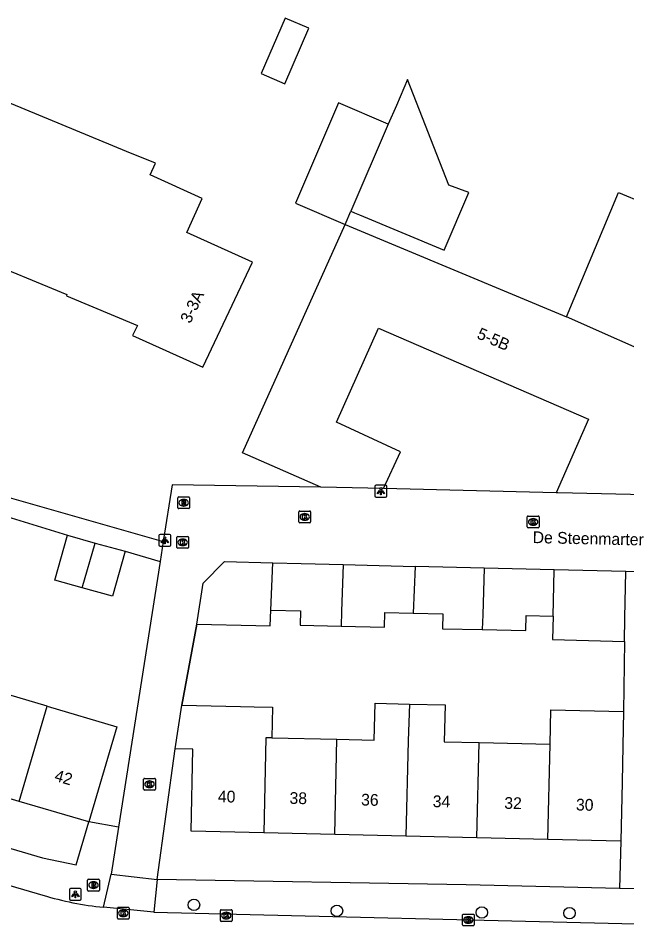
# Model space of a CAD drawing. Extents: x 160026 to 161302, y 384757 to 385701.
# Drawn here: x 160616.2 to 160667.9, y 385140.2 to 385217.4 of the extents above; entities that cross this region are included whole.
import ezdxf

# ---------------------------------------------------------------- set-up
doc = ezdxf.new("R2010")
doc.units = 0
for name, color, linetype in [('IMGEO_Boom', 7, 'Continuous'), ('IMGEO_Brandkraan', 7, 'Continuous'), ('IMGEO_Kolk', 7, 'Continuous'), ('IMGEO_Lichtpunt', 7, 'Continuous'), ('IMGEO_Muur', 7, 'Continuous'), ('IMGEO_Openbare_ruimte_label', 7, 'Continuous'), ('IMGEO_Pand', 7, 'Continuous'), ('IMGEO_Pand_nummerreeks', 7, 'Continuous'), ('IMGEO_Rijbaan_lokaal_open', 7, 'Continuous'), ('IMGEO_Rioolput', 7, 'Continuous'), ('IMGEO_Voetpad_open', 7, 'Continuous')]:
    doc.layers.add(name, color=color, linetype=linetype)

msp = doc.modelspace()

# ---------------------------------------------------------------- linework, layer by layer
at = {"layer": 'IMGEO_Boom'}
for centre in [(160631.122, 385142.021), (160643.274, 385141.519), (160655.59, 385141.372), (160663.044, 385141.318)]:
    msp.add_circle(centre, 0.489, dxfattribs=at)
at = {"layer": 'IMGEO_Brandkraan'}
for p, q in [((160622.086, 385143.276), (160622.086, 385144.128)), ((160622.161, 385144.202), (160623.013, 385144.202)), ((160622.574, 385143.982), (160622.599, 385143.982)), ((160623.087, 385144.128), (160623.087, 385143.276)), ((160623.013, 385143.202), (160622.161, 385143.202)), ((160622.597, 385143.422), (160622.572, 385143.422))]:
    msp.add_line(p, q, dxfattribs=at)
for points in [[(160622.086, 385143.276), (160622.086, 385144.128)], [(160622.161, 385144.202), (160623.013, 385144.202)], [(160622.434, 385143.902), (160622.434, 385143.502), (160622.647, 385143.502)], [(160622.665, 385143.902), (160622.434, 385143.902)], [(160622.613, 385143.821), (160622.559, 385143.821), (160622.559, 385143.745)], [(160622.559, 385143.745), (160622.612, 385143.745)], [(160622.621, 385143.669), (160622.559, 385143.669), (160622.559, 385143.588)], [(160622.559, 385143.588), (160622.621, 385143.588)], [(160623.087, 385144.128), (160623.087, 385143.276)], [(160623.013, 385143.202), (160622.161, 385143.202)]]:
    msp.add_lwpolyline(points, dxfattribs=at)
for centre, radius, start, end in [((160622.163, 385144.126), 0.0765, 91.55205, 178.44795), ((160622.163, 385144.126), 0.0765, 91.55205, 178.44795), ((160622.614, 385143.783), 0.0379, 267.82845, 90.93552), ((160622.622, 385143.628), 0.0404, 269.87594, 90.50774), ((160622.653, 385143.753), 0.251, 268.66757, 293.53466), ((160622.669, 385143.757), 0.145, 59.4692, 91.53667), ((160622.694, 385143.804), 0.0922, 285.51372, 58.15012), ((160622.699, 385143.612), 0.105, 301.31148, 78.98903), ((160623.011, 385144.126), 0.0765, 1.55205, 88.44795), ((160623.011, 385144.126), 0.0765, 1.55205, 88.44795), ((160622.163, 385143.278), 0.0765, 181.55205, 268.44795), ((160622.163, 385143.278), 0.0765, 181.55205, 268.44795), ((160623.011, 385143.278), 0.0765, 271.55205, 358.44795), ((160623.011, 385143.278), 0.0765, 271.55205, 358.44795)]:
    msp.add_arc(centre, radius, start, end, dxfattribs=at)
for centre, major_axis, ratio, start_param, end_param in [((160622.573, 385143.702), (-0.387, 0.002), 0.722429, 4.712389, 7.853982), ((160622.598, 385143.702), (-0.39, 0.002), 0.717154, 1.570796, 4.712389)]:
    msp.add_ellipse(centre, major_axis=major_axis, ratio=ratio, start_param=start_param, end_param=end_param, dxfattribs=at)
at = {"layer": 'IMGEO_Kolk'}
for p, q in [((160640.037, 385174.58), (160640.037, 385175.432)), ((160640.112, 385175.506), (160640.964, 385175.506)), ((160640.525, 385175.286), (160640.55, 385175.286)), ((160641.038, 385175.432), (160641.038, 385174.58)), ((160640.964, 385174.506), (160640.112, 385174.506)), ((160640.548, 385174.726), (160640.523, 385174.726)), ((160659.451, 385174.15), (160659.451, 385175.002)), ((160659.526, 385175.076), (160660.378, 385175.076)), ((160659.939, 385174.856), (160659.964, 385174.856)), ((160660.452, 385175.002), (160660.452, 385174.15)), ((160660.378, 385174.076), (160659.526, 385174.076)), ((160659.962, 385174.296), (160659.937, 385174.296)), ((160629.667, 385172.417), (160629.667, 385173.269)), ((160629.742, 385173.343), (160630.594, 385173.343)), ((160630.155, 385173.123), (160630.18, 385173.123)), ((160630.668, 385173.269), (160630.668, 385172.417)), ((160630.594, 385172.343), (160629.742, 385172.343)), ((160630.178, 385172.563), (160630.153, 385172.563)), ((160626.924, 385152.778), (160627.776, 385152.778)), ((160626.849, 385151.852), (160626.849, 385152.704)), ((160627.36, 385151.998), (160627.335, 385151.998)), ((160627.337, 385152.558), (160627.362, 385152.558)), ((160627.85, 385152.704), (160627.85, 385151.852)), ((160627.776, 385151.778), (160626.924, 385151.778)), ((160624.621, 385140.891), (160624.621, 385141.743)), ((160624.696, 385141.817), (160625.548, 385141.817)), ((160625.109, 385141.597), (160625.134, 385141.597)), ((160625.622, 385141.743), (160625.622, 385140.891)), ((160633.368, 385140.689), (160633.368, 385141.541)), ((160633.443, 385141.615), (160634.295, 385141.615)), ((160633.856, 385141.395), (160633.881, 385141.395)), ((160634.369, 385141.541), (160634.369, 385140.689)), ((160654.017, 385141.242), (160654.869, 385141.242)), ((160625.548, 385140.817), (160624.696, 385140.817)), ((160625.132, 385141.037), (160625.107, 385141.037)), ((160634.295, 385140.615), (160633.443, 385140.615)), ((160633.879, 385140.835), (160633.854, 385140.835)), ((160653.942, 385140.316), (160653.942, 385141.168)), ((160654.453, 385140.462), (160654.428, 385140.462)), ((160654.43, 385141.022), (160654.455, 385141.022)), ((160654.943, 385141.168), (160654.943, 385140.316)), ((160654.869, 385140.242), (160654.017, 385140.242))]:
    msp.add_line(p, q, dxfattribs=at)
for points in [[(160640.037, 385174.58), (160640.037, 385175.432)], [(160640.112, 385175.506), (160640.964, 385175.506)], [(160640.358, 385175.206), (160640.481, 385175.206), (160640.481, 385175.055), (160640.611, 385175.206), (160640.775, 385175.206), (160640.629, 385175.055), (160640.782, 385174.806), (160640.63, 385174.806), (160640.545, 385174.97), (160640.481, 385174.903), (160640.481, 385174.806), (160640.358, 385174.806), (160640.358, 385175.206)], [(160641.038, 385175.432), (160641.038, 385174.58)], [(160640.964, 385174.506), (160640.112, 385174.506)], [(160659.451, 385174.15), (160659.451, 385175.002)], [(160659.526, 385175.076), (160660.378, 385175.076)], [(160659.772, 385174.776), (160659.895, 385174.776), (160659.895, 385174.625), (160660.025, 385174.776), (160660.189, 385174.776), (160660.043, 385174.625), (160660.196, 385174.376), (160660.044, 385174.376), (160659.959, 385174.54), (160659.895, 385174.473), (160659.895, 385174.376), (160659.772, 385174.376), (160659.772, 385174.776)], [(160660.452, 385175.002), (160660.452, 385174.15)], [(160660.378, 385174.076), (160659.526, 385174.076)], [(160629.667, 385172.417), (160629.667, 385173.269)], [(160629.742, 385173.343), (160630.594, 385173.343)], [(160629.988, 385173.043), (160630.111, 385173.043), (160630.111, 385172.892), (160630.241, 385173.043), (160630.405, 385173.043), (160630.259, 385172.892), (160630.412, 385172.643), (160630.26, 385172.643), (160630.175, 385172.807), (160630.111, 385172.74), (160630.111, 385172.643), (160629.988, 385172.643), (160629.988, 385173.043)], [(160630.668, 385173.269), (160630.668, 385172.417)], [(160630.594, 385172.343), (160629.742, 385172.343)], [(160626.924, 385152.778), (160627.776, 385152.778)], [(160626.849, 385151.852), (160626.849, 385152.704)], [(160627.17, 385152.478), (160627.293, 385152.478), (160627.293, 385152.327), (160627.423, 385152.478), (160627.587, 385152.478), (160627.441, 385152.327), (160627.594, 385152.078), (160627.442, 385152.078), (160627.357, 385152.242), (160627.293, 385152.175), (160627.293, 385152.078), (160627.17, 385152.078), (160627.17, 385152.478)], [(160627.85, 385152.704), (160627.85, 385151.852)], [(160627.776, 385151.778), (160626.924, 385151.778)], [(160624.621, 385140.891), (160624.621, 385141.743)], [(160624.696, 385141.817), (160625.548, 385141.817)], [(160624.942, 385141.517), (160625.065, 385141.517), (160625.065, 385141.366), (160625.195, 385141.517), (160625.359, 385141.517), (160625.213, 385141.366), (160625.366, 385141.117), (160625.214, 385141.117), (160625.129, 385141.281), (160625.065, 385141.214), (160625.065, 385141.117), (160624.942, 385141.117), (160624.942, 385141.517)], [(160625.622, 385141.743), (160625.622, 385140.891)], [(160633.368, 385140.689), (160633.368, 385141.541)], [(160633.443, 385141.615), (160634.295, 385141.615)], [(160633.689, 385141.315), (160633.812, 385141.315), (160633.812, 385141.164), (160633.942, 385141.315), (160634.106, 385141.315), (160633.96, 385141.164), (160634.113, 385140.915), (160633.961, 385140.915), (160633.876, 385141.079), (160633.812, 385141.012), (160633.812, 385140.915), (160633.689, 385140.915), (160633.689, 385141.315)], [(160634.369, 385141.541), (160634.369, 385140.689)], [(160654.017, 385141.242), (160654.869, 385141.242)], [(160625.548, 385140.817), (160624.696, 385140.817)], [(160634.295, 385140.615), (160633.443, 385140.615)], [(160653.942, 385140.316), (160653.942, 385141.168)], [(160654.263, 385140.942), (160654.386, 385140.942), (160654.386, 385140.791), (160654.516, 385140.942), (160654.68, 385140.942), (160654.534, 385140.791), (160654.687, 385140.542), (160654.535, 385140.542), (160654.45, 385140.706), (160654.386, 385140.639), (160654.386, 385140.542), (160654.263, 385140.542), (160654.263, 385140.942)], [(160654.943, 385141.168), (160654.943, 385140.316)], [(160654.869, 385140.242), (160654.017, 385140.242)]]:
    msp.add_lwpolyline(points, dxfattribs=at)
for centre, start, end in [((160640.114, 385175.43), 91.55205, 178.44795), ((160640.114, 385175.43), 91.55205, 178.44795), ((160640.962, 385175.43), 1.55205, 88.44795), ((160640.962, 385175.43), 1.55205, 88.44795), ((160640.114, 385174.582), 181.55205, 268.44795), ((160640.114, 385174.582), 181.55205, 268.44795), ((160640.962, 385174.582), 271.55205, 358.44795), ((160640.962, 385174.582), 271.55205, 358.44795), ((160659.528, 385175), 91.55205, 178.44795), ((160659.528, 385175), 91.55205, 178.44795), ((160660.376, 385175), 1.55205, 88.44795), ((160660.376, 385175), 1.55205, 88.44795), ((160659.528, 385174.152), 181.55205, 268.44795), ((160659.528, 385174.152), 181.55205, 268.44795), ((160660.376, 385174.152), 271.55205, 358.44795), ((160660.376, 385174.152), 271.55205, 358.44795), ((160629.744, 385173.267), 91.55205, 178.44795), ((160629.744, 385173.267), 91.55205, 178.44795), ((160630.592, 385173.267), 1.55205, 88.44795), ((160630.592, 385173.267), 1.55205, 88.44795), ((160629.744, 385172.419), 181.55205, 268.44795), ((160629.744, 385172.419), 181.55205, 268.44795), ((160630.592, 385172.419), 271.55205, 358.44795), ((160630.592, 385172.419), 271.55205, 358.44795), ((160626.926, 385152.702), 91.55205, 178.44795), ((160626.926, 385152.702), 91.55205, 178.44795), ((160627.774, 385152.702), 1.55205, 88.44795), ((160627.774, 385152.702), 1.55205, 88.44795), ((160626.926, 385151.854), 181.55205, 268.44795), ((160626.926, 385151.854), 181.55205, 268.44795), ((160627.774, 385151.854), 271.55205, 358.44795), ((160627.774, 385151.854), 271.55205, 358.44795), ((160624.698, 385141.741), 91.55205, 178.44795), ((160624.698, 385141.741), 91.55205, 178.44795), ((160625.546, 385141.741), 1.55205, 88.44795), ((160625.546, 385141.741), 1.55205, 88.44795), ((160633.445, 385141.539), 91.55205, 178.44795), ((160633.445, 385141.539), 91.55205, 178.44795), ((160634.293, 385141.539), 1.55205, 88.44795), ((160634.293, 385141.539), 1.55205, 88.44795), ((160654.019, 385141.166), 91.55205, 178.44795), ((160654.019, 385141.166), 91.55205, 178.44795), ((160654.867, 385141.166), 1.55205, 88.44795), ((160654.867, 385141.166), 1.55205, 88.44795), ((160624.698, 385140.893), 181.55205, 268.44795), ((160624.698, 385140.893), 181.55205, 268.44795), ((160625.546, 385140.893), 271.55205, 358.44795), ((160625.546, 385140.893), 271.55205, 358.44795), ((160633.445, 385140.691), 181.55205, 268.44795), ((160633.445, 385140.691), 181.55205, 268.44795), ((160634.293, 385140.691), 271.55205, 358.44795), ((160634.293, 385140.691), 271.55205, 358.44795), ((160654.019, 385140.318), 181.55205, 268.44795), ((160654.019, 385140.318), 181.55205, 268.44795), ((160654.867, 385140.318), 271.55205, 358.44795), ((160654.867, 385140.318), 271.55205, 358.44795)]:
    msp.add_arc(centre, 0.0765, start, end, dxfattribs=at)
for centre, major_axis, ratio, start_param, end_param in [((160640.524, 385175.006), (-0.387, 0.002), 0.722429, 4.712389, 7.853982), ((160640.549, 385175.006), (-0.39, 0.002), 0.717154, 1.570796, 4.712389), ((160659.938, 385174.576), (-0.387, 0.002), 0.722429, 4.712389, 7.853982), ((160659.963, 385174.576), (-0.39, 0.002), 0.717154, 1.570796, 4.712389), ((160630.154, 385172.843), (-0.387, 0.002), 0.722429, 4.712389, 7.853982), ((160630.179, 385172.843), (-0.39, 0.002), 0.717154, 1.570796, 4.712389), ((160627.336, 385152.278), (-0.387, 0.002), 0.722429, 4.712389, 7.853982), ((160627.361, 385152.278), (-0.39, 0.002), 0.717154, 1.570796, 4.712389), ((160625.108, 385141.317), (-0.387, 0.002), 0.722429, 4.712389, 7.853982), ((160625.133, 385141.317), (-0.39, 0.002), 0.717154, 1.570796, 4.712389), ((160633.855, 385141.115), (-0.387, 0.002), 0.722429, 4.712389, 7.853982), ((160633.88, 385141.115), (-0.39, 0.002), 0.717154, 1.570796, 4.712389), ((160654.429, 385140.742), (-0.387, 0.002), 0.722429, 4.712389, 7.853982), ((160654.454, 385140.742), (-0.39, 0.002), 0.717154, 1.570796, 4.712389)]:
    msp.add_ellipse(centre, major_axis=major_axis, ratio=ratio, start_param=start_param, end_param=end_param, dxfattribs=at)
at = {"layer": 'IMGEO_Lichtpunt'}
for p, q in [((160646.508, 385177.595), (160646.508, 385176.788)), ((160646.508, 385177.595), (160646.508, 385176.788)), ((160647.41, 385177.69), (160646.602, 385177.69)), ((160647.41, 385177.69), (160646.602, 385177.69)), ((160647.504, 385176.788), (160647.504, 385177.595)), ((160647.504, 385176.788), (160647.504, 385177.595)), ((160646.602, 385176.694), (160647.41, 385176.694)), ((160646.602, 385176.694), (160647.41, 385176.694)), ((160628.149, 385173.427), (160628.149, 385172.62)), ((160628.149, 385173.427), (160628.149, 385172.62)), ((160629.051, 385173.522), (160628.243, 385173.522)), ((160629.051, 385173.522), (160628.243, 385173.522)), ((160629.145, 385172.62), (160629.145, 385173.427)), ((160629.145, 385172.62), (160629.145, 385173.427)), ((160628.243, 385172.526), (160629.051, 385172.526)), ((160628.243, 385172.526), (160629.051, 385172.526)), ((160620.544, 385143.331), (160620.544, 385142.524)), ((160620.544, 385143.331), (160620.544, 385142.524)), ((160621.446, 385143.426), (160620.638, 385143.426)), ((160621.446, 385143.426), (160620.638, 385143.426)), ((160621.54, 385142.524), (160621.54, 385143.331)), ((160621.54, 385142.524), (160621.54, 385143.331)), ((160620.638, 385142.43), (160621.446, 385142.43)), ((160620.638, 385142.43), (160621.446, 385142.43))]:
    msp.add_line(p, q, dxfattribs=at)
for points in [[(160646.882, 385177.259), (160646.921, 385177.231), (160646.733, 385176.969), (160646.695, 385176.996), (160646.882, 385177.259)], [(160646.984, 385177.211), (160647.031, 385177.211), (160647.031, 385176.889), (160646.984, 385176.889), (160646.984, 385177.211)], [(160647.094, 385177.231), (160647.132, 385177.258), (160647.319, 385176.996), (160647.28, 385176.968), (160647.094, 385177.231)], [(160628.523, 385173.091), (160628.562, 385173.063), (160628.374, 385172.801), (160628.336, 385172.828), (160628.523, 385173.091)], [(160628.625, 385173.043), (160628.672, 385173.043), (160628.672, 385172.721), (160628.625, 385172.721), (160628.625, 385173.043)], [(160628.735, 385173.063), (160628.773, 385173.09), (160628.96, 385172.828), (160628.921, 385172.8), (160628.735, 385173.063)], [(160620.918, 385142.995), (160620.957, 385142.967), (160620.769, 385142.705), (160620.731, 385142.732), (160620.918, 385142.995)], [(160621.02, 385142.947), (160621.067, 385142.947), (160621.067, 385142.625), (160621.02, 385142.625), (160621.02, 385142.947)], [(160621.13, 385142.967), (160621.168, 385142.994), (160621.355, 385142.732), (160621.316, 385142.704), (160621.13, 385142.967)]]:
    msp.add_lwpolyline(points, dxfattribs=at)
for centre in [(160647.007, 385177.393), (160628.648, 385173.225), (160621.043, 385143.129)]:
    msp.add_circle(centre, 0.0994, dxfattribs=at)
for centre, start, end in [((160646.602, 385177.595), 90, 180), ((160646.602, 385177.595), 90, 180), ((160647.41, 385177.595), 0, 90), ((160647.41, 385177.595), 0, 90), ((160646.602, 385176.788), 180, 270), ((160646.602, 385176.788), 180, 270), ((160647.41, 385176.788), 270, 0), ((160647.41, 385176.788), 270, 360), ((160628.243, 385173.427), 90, 180), ((160628.243, 385173.427), 90, 180), ((160629.051, 385173.427), 0, 90), ((160629.051, 385173.427), 0, 90), ((160628.243, 385172.62), 180, 270), ((160628.243, 385172.62), 180, 270), ((160629.051, 385172.62), 270, 0), ((160629.051, 385172.62), 270, 360), ((160620.638, 385143.331), 90, 180), ((160620.638, 385143.331), 90, 180), ((160621.446, 385143.331), 0, 90), ((160621.446, 385143.331), 0, 90), ((160620.638, 385142.524), 180, 270), ((160620.638, 385142.524), 180, 270), ((160621.446, 385142.524), 270, 0), ((160621.446, 385142.524), 270, 360)]:
    msp.add_arc(centre, 0.0946, start, end, dxfattribs=at)
at = {"layer": 'IMGEO_Muur'}
msp.add_lwpolyline([(160631.371, 385165.895), (160630.091, 385159.001)], dxfattribs=at)
at = {"layer": 'IMGEO_Pand'}
for points in [[(160636.846, 385212.692), (160638.858, 385211.829), (160640.88, 385216.539), (160638.868, 385217.402), (160636.846, 385212.692)], [(160612.612, 385197.091), (160620.324, 385193.9), (160620.278, 385193.789), (160626.334, 385191.264), (160625.909, 385190.433), (160631.865, 385187.739), (160636.108, 385196.657), (160630.518, 385199.185), (160631.823, 385202.07), (160627.4, 385204.071), (160627.847, 385205.061), (160625.401, 385206.073), (160609.289, 385212.738), (160607.402, 385208.178), (160603.417, 385209.826), (160600.672, 385203.19), (160604.478, 385200.456), (160608.842, 385198.651)], [(160644.462, 385200.988), (160644.78, 385200.855), (160645.206, 385200.677), (160652.387, 385197.683), (160654.487, 385202.577), (160652.792, 385203.216), (160649.273, 385212.196), (160648.324, 385209.984), (160647.636, 385208.383)], [(160647.636, 385208.383), (160643.402, 385210.2), (160639.748, 385201.686), (160643.973, 385199.849)], [(160647.636, 385208.383), (160644.462, 385200.988)], [(160662.781, 385192.006), (160667.195, 385202.591), (160675.944, 385198.942)], [(160643.973, 385199.849), (160644.462, 385200.988)], [(160641.919, 385177.539), (160635.235, 385180.452), (160643.973, 385199.849)], [(160643.973, 385199.849), (160662.781, 385192.006)], [(160671.591, 385188.101), (160662.781, 385192.006)], [(160647.233, 385177.429), (160648.681, 385180.523), (160643.244, 385183.062), (160646.814, 385191.059), (160664.646, 385183.32), (160661.919, 385177.047)], [(160647.233, 385177.429), (160641.919, 385177.539)], [(160674.39, 385176.769), (160662.043, 385177.044), (160661.919, 385177.047)], [(160621.618, 385168.975), (160619.312, 385169.62), (160620.382, 385173.445)], [(160620.382, 385173.445), (160622.74, 385172.785)], [(160621.618, 385168.975), (160622.74, 385172.785)], [(160625.265, 385172.079), (160624.195, 385168.254), (160621.618, 385168.975)], [(160622.74, 385172.785), (160625.265, 385172.079)], [(160631.371, 385165.895), (160631.898, 385169.364), (160633.706, 385171.206), (160637.823, 385171.102)], [(160637.666, 385167.079), (160637.823, 385171.102)], [(160637.823, 385171.102), (160640.231, 385171.041), (160643.808, 385170.952)], [(160643.808, 385170.952), (160643.666, 385166.951), (160643.622, 385165.717)], [(160643.808, 385170.952), (160649.926, 385170.799)], [(160649.926, 385170.799), (160649.762, 385166.821)], [(160655.776, 385170.653), (160649.926, 385170.799)], [(160655.776, 385170.653), (160655.663, 385166.694), (160655.627, 385165.428)], [(160661.73, 385170.504), (160655.776, 385170.653)], [(160661.639, 385166.567), (160661.73, 385170.504)], [(160667.829, 385170.352), (160661.73, 385170.504)], [(160667.702, 385164.427), (160667.745, 385166.436), (160667.829, 385170.352)], [(160631.371, 385165.895), (160636.37, 385165.771), (160637.614, 385165.739), (160637.666, 385167.079)], [(160637.666, 385167.079), (160640.171, 385167.026), (160640.145, 385165.791), (160643.622, 385165.717)], [(160643.622, 385165.717), (160647.33, 385165.638), (160647.356, 385166.872), (160649.762, 385166.821)], [(160649.762, 385166.821), (160652.278, 385166.767), (160652.251, 385165.501), (160655.627, 385165.428)], [(160655.627, 385165.428), (160659.329, 385165.348), (160659.356, 385166.615), (160661.639, 385166.567)], [(160661.639, 385166.567), (160661.593, 385164.569), (160667.702, 385164.427)], [(160618.653, 385158.908), (160612.98, 385160.579)], [(160629.54, 385155.291), (160630.091, 385159.001)], [(160630.091, 385159.001), (160635.09, 385158.886), (160636.24, 385158.86), (160637.793, 385158.825), (160637.734, 385156.226)], [(160643.28, 385156.098), (160646.44, 385156.025), (160646.512, 385159.16), (160649.445, 385159.092)], [(160649.445, 385159.092), (160649.316, 385155.959), (160649.13, 385147.866)], [(160649.445, 385159.092), (160652.464, 385159.023), (160652.392, 385155.888), (160655.353, 385155.82)], [(160616.272, 385150.823), (160618.653, 385158.908)], [(160618.653, 385158.908), (160624.572, 385157.165), (160622.192, 385149.08)], [(160661.389, 385155.681), (160661.468, 385158.597), (160667.644, 385158.455)], [(160667.644, 385158.455), (160667.577, 385155.538), (160667.506, 385152.444), (160667.391, 385147.445)], [(160637.734, 385156.226), (160637.243, 385156.237), (160637.057, 385148.144)], [(160637.734, 385156.226), (160643.28, 385156.098)], [(160643.094, 385148.005), (160643.28, 385156.098)], [(160637.057, 385148.144), (160630.873, 385148.287), (160631.034, 385155.256), (160629.54, 385155.291)], [(160655.167, 385147.727), (160655.353, 385155.82)], [(160655.353, 385155.82), (160661.389, 385155.681)], [(160661.203, 385147.588), (160661.389, 385155.681)], [(160616.272, 385150.823), (160610.599, 385152.493)], [(160622.192, 385149.08), (160616.272, 385150.823)], [(160643.094, 385148.005), (160637.057, 385148.144)], [(160649.13, 385147.866), (160643.094, 385148.005)], [(160655.167, 385147.727), (160649.13, 385147.866)], [(160661.203, 385147.588), (160655.167, 385147.727)], [(160667.391, 385147.445), (160661.203, 385147.588)]]:
    msp.add_lwpolyline(points, dxfattribs=at)
at = {"layer": 'IMGEO_Rijbaan_lokaal_open'}
for points in [[(160641.919, 385177.539), (160629.262, 385177.722), (160628.508, 385172.911)], [(160661.919, 385177.047), (160647.233, 385177.429)], [(160628.508, 385172.911), (160628.244, 385171.224)], [(160628.244, 385171.224), (160624.704, 385148.631)], [(160669.309, 385170.33), (160667.829, 385170.352)], [(160630.091, 385159.001), (160631.371, 385165.895)], [(160628.008, 385144.178), (160629.54, 385155.291)], [(160624.704, 385148.631), (160624.081, 385144.631)], [(160600.937, 385147.931), (160618.285, 385142.851)], [(160624.081, 385144.631), (160628.008, 385144.178)], [(160627.726, 385141.4), (160623.449, 385141.825)], [(160627.726, 385141.4), (160669.833, 385140.397)]]:
    msp.add_lwpolyline(points, dxfattribs=at)
msp.add_arc((160625.836, 385167.35), 25.636, 252.86877, 264.65649, dxfattribs=at)
at = {"layer": 'IMGEO_Rioolput'}
for p, q in [((160629.826, 385176.71), (160630.678, 385176.71)), ((160629.751, 385175.784), (160629.751, 385176.636)), ((160630.262, 385175.93), (160630.237, 385175.93)), ((160630.239, 385176.49), (160630.264, 385176.49)), ((160630.752, 385176.636), (160630.752, 385175.784)), ((160630.678, 385175.71), (160629.826, 385175.71))]:
    msp.add_line(p, q, dxfattribs=at)
for points in [[(160629.826, 385176.71), (160630.678, 385176.71)], [(160629.751, 385175.784), (160629.751, 385176.636)], [(160630.34, 385176.408), (160630.088, 385176.41), (160630.088, 385176.01)], [(160630.088, 385176.01), (160630.212, 385176.01), (160630.212, 385176.172), (160630.223, 385176.172)], [(160630.266, 385176.329), (160630.212, 385176.329), (160630.212, 385176.248)], [(160630.212, 385176.248), (160630.264, 385176.248)], [(160630.27, 385176.143), (160630.341, 385176.01), (160630.481, 385176.01), (160630.416, 385176.136)], [(160630.752, 385176.636), (160630.752, 385175.784)], [(160630.678, 385175.71), (160629.826, 385175.71)]]:
    msp.add_lwpolyline(points, dxfattribs=at)
for centre, radius, start, end in [((160629.828, 385176.634), 0.0765, 91.55205, 178.44795), ((160629.828, 385176.634), 0.0765, 91.55205, 178.44795), ((160630.676, 385176.634), 0.0765, 1.55205, 88.44795), ((160630.676, 385176.634), 0.0765, 1.55205, 88.44795), ((160630.222, 385176.119), 0.0533, 26.02933, 88.69889), ((160630.248, 385176.437), 0.19, 274.7715, 282.96867), ((160630.272, 385176.233), 0.0964, 77.00612, 93.18647), ((160630.286, 385176.29), 0.0378, 276.66336, 79.67722), ((160630.339, 385176.298), 0.109, 350.36119, 89.41601), ((160630.337, 385176.298), 0.112, 277.58423, 350.98172), ((160630.321, 385176.083), 0.108, 29.51342, 73.79051), ((160629.828, 385175.786), 0.0765, 181.55205, 268.44795), ((160629.828, 385175.786), 0.0765, 181.55205, 268.44795), ((160630.676, 385175.786), 0.0765, 271.55205, 358.44795), ((160630.676, 385175.786), 0.0765, 271.55205, 358.44795)]:
    msp.add_arc(centre, radius, start, end, dxfattribs=at)
for centre, major_axis, ratio, start_param, end_param in [((160630.238, 385176.21), (-0.387, 0.002), 0.722429, 4.712389, 7.853982), ((160630.263, 385176.21), (-0.39, 0.002), 0.717154, 1.570796, 4.712389)]:
    msp.add_ellipse(centre, major_axis=major_axis, ratio=ratio, start_param=start_param, end_param=end_param, dxfattribs=at)
at = {"layer": 'IMGEO_Voetpad_open'}
for points in [[(160607.868, 385178.798), (160628.508, 385172.911)], [(160613.717, 385175.479), (160620.382, 385173.445)], [(160625.265, 385172.079), (160628.244, 385171.224)], [(160667.702, 385164.427), (160667.644, 385158.455)], [(160589.023, 385154.625), (160618.248, 385146.029), (160621.109, 385145.419), (160622.192, 385149.08)], [(160624.704, 385148.631), (160622.192, 385149.08)], [(160667.391, 385147.445), (160667.298, 385143.426)], [(160623.449, 385141.825), (160624.081, 385144.631)], [(160628.008, 385144.178), (160627.726, 385141.4)], [(160667.298, 385143.426), (160654.265, 385143.719), (160628.008, 385144.178)], [(160668.816, 385143.392), (160667.298, 385143.426)]]:
    msp.add_lwpolyline(points, dxfattribs=at)

# ---------------------------------------------------------------- texts
at = {"layer": 'IMGEO_Openbare_ruimte_label'}
msp.add_text('De Steenmarter', height=1, rotation=358.7397, dxfattribs=at).set_placement((160659.903, 385172.78))
at = {"layer": 'IMGEO_Pand_nummerreeks'}
for s, rotation, p in [('3-3A', 64.55515, (160630.808, 385191.382)), ('5-5B', 336.6004, (160655.092, 385190.217)), ('42', 343.59429, (160619.192, 385152.591)), ('40', 358.67647, (160633.151, 385150.755)), ('38', 358.67647, (160639.237, 385150.615)), ('36', 358.67916, (160645.321, 385150.474)), ('34', 358.67916, (160651.407, 385150.334)), ('32', 358.67916, (160657.49, 385150.194)), ('30', 358.67916, (160663.583, 385150.053))]:
    msp.add_text(s, height=1, rotation=rotation, dxfattribs=at).set_placement(p)

doc.saveas('drawing.dxf')
